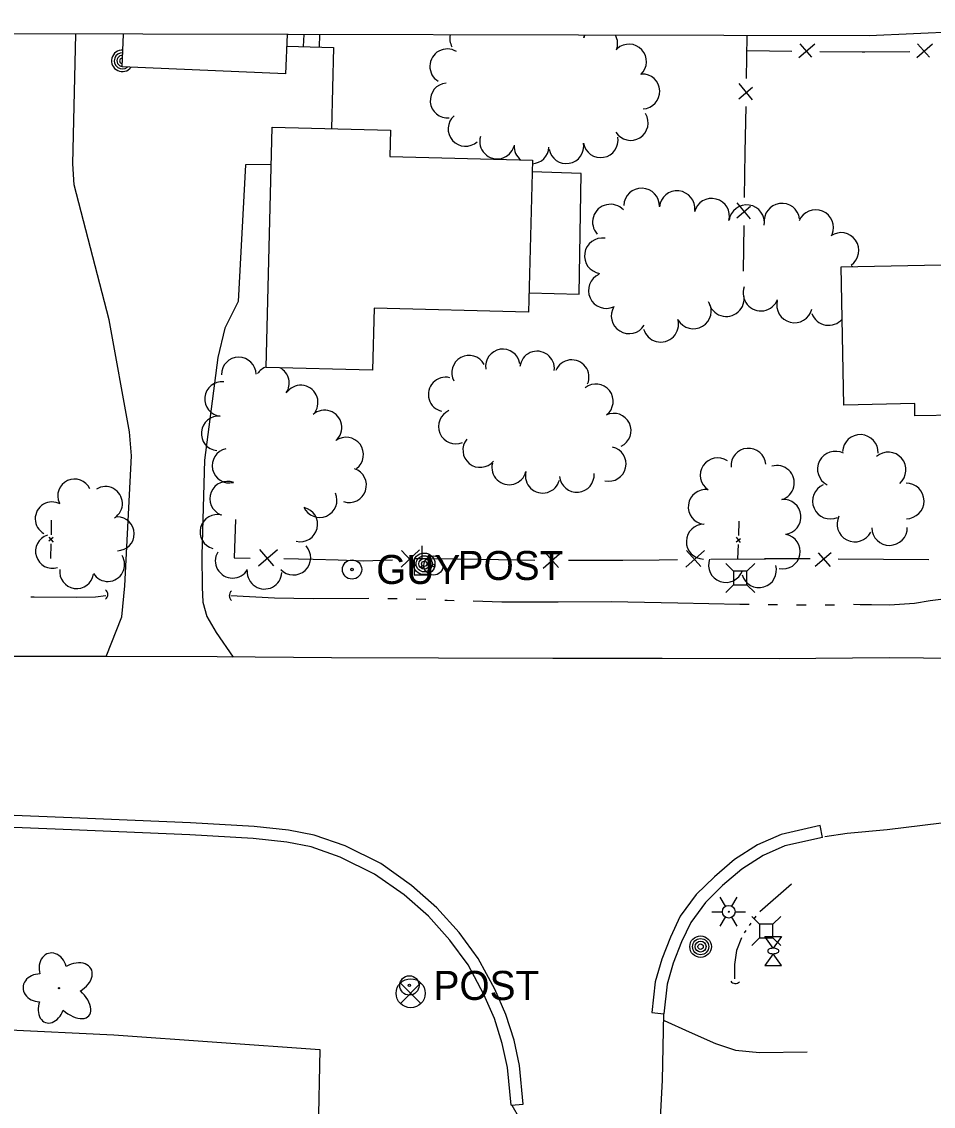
# Model space of a CAD drawing. Extents: x 589250 to 1188077, y 162953 to 363065.
# Drawn here: x 592647.8 to 592836.3, y 175619.1 to 175843.5 of the extents above; entities that cross this region are included whole.
import ezdxf

# ---------------------------------------------------------------- set-up
doc = ezdxf.new("R2010")
doc.units = 0
for name, color, linetype in [('E_BLD', 7, 'Continuous'), ('E_DRN', 7, 'Continuous'), ('E_DWY', 7, 'Continuous'), ('E_FEN_P', 7, 'Continuous'), ('E_LAND_TreeLine_P', 7, 'Continuous'), ('E_LAND_Vegetation', 7, 'Continuous'), ('E_LTG', 7, 'Continuous'), ('E_MAP_Limits', 7, 'Continuous'), ('E_MISCPROP', 7, 'Continuous'), ('E_PATH_Sidewalk', 7, 'Continuous'), ('E_RDWY', 7, 'Continuous'), ('E_RDWY_C_and_G', 7, 'Continuous'), ('E_SIG', 7, 'Continuous'), ('E_UTL_AG', 7, 'Continuous'), ('E_UTL_AG_Bold', 7, 'Continuous'), ('E_UTL_EGuyWire', 7, 'Continuous'), ('E_UTL_EPowerPole', 7, 'Continuous'), ('E_WTR_FlowLine', 7, 'Continuous')]:
    doc.layers.add(name, color=color, linetype=linetype)

msp = doc.modelspace()

# ---------------------------------------------------------------- linework, layer by layer
at = {"layer": 'E_BLD'}
for p, q in [((592668.58, 175834.14), (592668.87, 175840.91)), ((592702.72, 175840.83), (592702.37, 175832.68)), ((592702.37, 175832.68), (592668.58, 175834.14)), ((592698.36, 175771.93), (592699.61, 175821.65)), ((592699.61, 175821.65), (592724.03, 175821.04)), ((592724.03, 175821.04), (592723.89, 175815.57)), ((592723.89, 175815.57), (592753.41, 175814.83)), ((592753.41, 175814.83), (592752.62, 175783.4)), ((592817.23, 175792.75), (592847.69, 175793.38)), ((592817.82, 175764.18), (592817.23, 175792.75)), ((592720.67, 175784.21), (592720.34, 175771.38)), ((592752.62, 175783.4), (592720.67, 175784.21)), ((592720.34, 175771.38), (592698.36, 175771.93)), ((592832.45, 175764.48), (592817.82, 175764.18)), ((592832.5, 175761.94), (592832.45, 175764.48)), ((592848.33, 175762.27), (592832.5, 175761.94))]:
    msp.add_line(p, q, dxfattribs=at)
at = {"layer": 'E_DRN'}
for centre, radius, start, end in [((592664.4, 175724.99), 1.21, 307.4553, 53.7155), ((592691.92, 175724.77), 1.21, 127.4553, 233.7155), ((592795.37, 175645.65), 1.12, 212.2608, 318.521)]:
    msp.add_arc(centre, radius, start, end, dxfattribs=at)
at = {"layer": 'E_DWY'}
for p, q in [((592658.33, 175814.11), (592659.01, 175840.93)), ((592702.62, 175838.42), (592712.24, 175838.15)), ((592712.24, 175838.15), (592711.83, 175821.35)), ((592658.63, 175809.75), (592658.33, 175814.11)), ((592694.08, 175813.86), (592692.58, 175785.61)), ((592699.42, 175813.98), (592694.08, 175813.86)), ((592665.85, 175781.85), (592658.63, 175809.75)), ((592692.58, 175785.61), (592689.81, 175780.06)), ((592670.06, 175758.67), (592665.85, 175781.85)), ((592689.81, 175780.06), (592688.33, 175774.01)), ((592688.33, 175774.01), (592685.6, 175752.81)), ((592670.5, 175753.67), (592670.06, 175758.67)), ((592669.11, 175726.83), (592670.5, 175753.67)), ((592685.6, 175752.81), (592685.03, 175733.17)), ((592685.03, 175733.17), (592685.09, 175726.5)), ((592668.53, 175720.41), (592669.11, 175726.83)), ((592685.09, 175726.5), (592685.25, 175723.42)), ((592685.25, 175723.42), (592686.05, 175720.48)), ((592665.28, 175712.16), (592668.53, 175720.41)), ((592686.05, 175720.48), (592688.01, 175717.16)), ((592688.01, 175717.16), (592691.53, 175712.06)), ((592780.64, 175636.88), (592785.8, 175634.57)), ((592643.89, 175635.06), (592666.83, 175633.96)), ((592666.83, 175633.96), (592709.43, 175630.87)), ((592785.8, 175634.57), (592791.25, 175632.16)), ((592709.43, 175630.87), (592708.54, 175582.95)), ((592791.25, 175632.16), (592795.4, 175630.73)), ((592795.4, 175630.73), (592800.33, 175630.29)), ((592800.33, 175630.29), (592810.19, 175630.39))]:
    msp.add_line(p, q, dxfattribs=at)
at = {"layer": 'E_FEN_P'}
for p, q in [((592797.68, 175831.75), (592797.83, 175840.56)), ((592797.83, 175840.56), (592797.83, 175840.61)), ((592797.78, 175837.5), (592807.08, 175837.4)), ((592808.5, 175836.09), (592811.77, 175838.87)), ((592808.68, 175838.91), (592811.09, 175836.12)), ((592812.84, 175837.34), (592821.6, 175837.25)), ((592821.6, 175837.25), (592822.14, 175837.26)), ((592822.14, 175837.26), (592831.45, 175837.35)), ((592832.89, 175836.06), (592836.1, 175838.92)), ((592833.01, 175838.89), (592835.48, 175836.15)), ((592798.93, 175827.35), (592796.13, 175830.67)), ((592796.08, 175827.55), (592798.91, 175829.97)), ((592797.43, 175816.53), (592797.59, 175825.93)), ((592797.28, 175807.13), (592797.43, 175816.53)), ((592798.52, 175802.73), (592795.72, 175806.05)), ((592795.67, 175802.93), (592798.5, 175805.35)), ((592797.02, 175791.91), (592797.18, 175801.31)), ((592653.88, 175740.35), (592653.85, 175737.34)), ((592691.98, 175740.54), (592691.74, 175732.59)), ((592796.07, 175737.2), (592796.16, 175740.19)), ((592653.42, 175736.88), (592654.32, 175735.82)), ((592654.33, 175736.82), (592653.43, 175736.04)), ((592795.53, 175735.87), (592796.45, 175736.62)), ((592796.44, 175735.79), (592795.57, 175736.86)), ((592653.82, 175735.47), (592653.78, 175732.45)), ((592696.74, 175730.94), (592700.71, 175734.28)), ((592696.97, 175734.34), (592699.86, 175730.96)), ((592726.25, 175730.68), (592730.05, 175734.22)), ((592726.32, 175734.1), (592729.38, 175730.86)), ((592755.65, 175730.48), (592759.55, 175733.91)), ((592755.81, 175733.89), (592758.78, 175730.56)), ((592785.11, 175730.66), (592788.99, 175734.11)), ((592785.26, 175734.08), (592788.24, 175730.77)), ((592795.91, 175732.35), (592796.01, 175735.34)), ((592691.74, 175732.59), (592695.03, 175732.54)), ((592701.99, 175732.43), (592708.07, 175732.33)), ((592708.07, 175732.33), (592713.23, 175732.16)), ((592713.23, 175732.16), (592718.41, 175732)), ((592718.41, 175732), (592724.47, 175732.2)), ((592731.43, 175732.43), (592732.34, 175732.46)), ((592732.34, 175732.46), (592742.67, 175732.29)), ((592742.67, 175732.29), (592753.92, 175732.09)), ((592760.88, 175732.08), (592772.12, 175732.14)), ((592772.12, 175732.14), (592779.59, 175732.19)), ((592779.59, 175732.19), (592783.37, 175732.22)), ((592790.33, 175732.29), (592801.57, 175732.4)), ((592810.81, 175732.35), (592801.41, 175732.4)), ((592815.18, 175733.64), (592811.89, 175730.81)), ((592815.02, 175730.79), (592812.57, 175733.6)), ((592826.01, 175732.26), (592816.62, 175732.31)), ((592835.41, 175732.2), (592826.01, 175732.26))]:
    msp.add_line(p, q, dxfattribs=at)
at = {"layer": 'E_LAND_TreeLine_P'}
for centre, radius, start, end in [((592739.93, 175840.01), 3.61, 168.0761, 208.4826), ((592767.42, 175838.92), 3.61, 150.7338, 160.1755), ((592760.6, 175841.3), 3.61, 341.3547, 350.2751), ((592767.42, 175838.92), 3.61, 340.1755, 29.0046), ((592735.8, 175834.24), 3.61, 58.7194, 238.7194), ((592773.38, 175835.23), 3.61, 312.7698, 132.7698), ((592776.13, 175829.05), 3.61, 272.2219, 92.2219), ((592735.88, 175827.19), 3.61, 95.1593, 275.1593), ((592739.59, 175821.33), 3.61, 131.6402, 311.6402), ((592773.72, 175822.54), 3.61, 212.2868, 32.2868), ((592746.12, 175818.72), 3.61, 164.1958, 344.1958), ((592767.51, 175818.99), 3.61, 189.8953, 9.8953), ((592753.22, 175817.71), 3.61, 176.7068, 231.3603), ((592753.22, 175817.71), 3.61, 272.6967, 356.7068), ((592760.4, 175817.75), 3.61, 189.8953, 9.8953), ((592775.98, 175805.36), 3.68, 357.9828, 177.9828), ((592783.31, 175804.82), 3.68, 354.2452, 174.2452), ((592769.52, 175802.04), 3.68, 42.723, 222.723), ((592790.48, 175803.24), 3.68, 345.7268, 165.7268), ((592804.99, 175802.23), 3.68, 7.7104, 187.7104), ((592797.71, 175801.91), 3.68, 351.5459, 171.5459), ((592811.98, 175800.91), 3.68, 337.3868, 157.3868), ((592817.22, 175796.17), 3.68, 304.6998, 124.6998), ((592767.86, 175795.06), 3.68, 81.3128, 261.3128), ((592818.77, 175789.24), 3.68, 75.5207, 79.9657), ((592768.68, 175787.87), 3.68, 114.5243, 294.5243), ((592800.66, 175787.34), 3.68, 159.5479, 339.5479), ((592786.69, 175783.66), 3.68, 211.0509, 31.0509), ((592793.49, 175786.19), 3.68, 191.8953, 11.8953), ((592807.59, 175784.9), 3.68, 165.8418, 345.8418), ((592773.39, 175782.64), 3.68, 148.1142, 328.1142), ((592779.94, 175780.9), 3.68, 195.6037, 15.6037), ((592814.65, 175784.37), 3.68, 200.0254, 319.4529), ((592740.3, 175770.89), 3.57, 28.6579, 208.6579), ((592747.28, 175772.19), 3.57, 8.8825, 188.8825), ((592754.37, 175771.76), 3.57, 353.5841, 173.5841), ((592692.68, 175770.51), 3.58, 0.5854, 180.5854), ((592699.54, 175768.71), 3.58, 109.2474, 146.0228), ((592761.53, 175769.97), 3.57, 337.0868, 157.0868), ((592699.54, 175768.71), 3.58, 326.0228, 61.6088), ((592735.46, 175766.38), 3.57, 76.5491, 256.5491), ((592689.22, 175765.45), 3.58, 84.2452, 264.2452), ((592705.48, 175764.7), 3.58, 326.0228, 146.0228), ((592766.53, 175764.97), 3.57, 308.0615, 128.0615), ((592710.42, 175759.56), 3.58, 311.1867, 131.1867), ((592737.55, 175759.75), 3.57, 113.1059, 293.1059), ((592688.5, 175758.32), 3.58, 84.2452, 264.2452), ((592770.22, 175758.91), 3.57, 295.3605, 115.3605), ((592714.88, 175753.95), 3.58, 306.423, 126.423), ((592742.6, 175754.87), 3.57, 140.5551, 320.5551), ((592821.21, 175754.39), 3.68, 357.4913, 177.4913), ((592690.77, 175751.66), 3.58, 102.6801, 282.6801), ((592769.19, 175752.01), 3.57, 257.2608, 77.2608), ((592798.09, 175751.65), 3.6, 4.8745, 184.8745), ((592816.04, 175750.94), 3.68, 62.5762, 242.5762), ((592826.96, 175750.77), 3.68, 310.8217, 130.8217), ((592748.59, 175751.29), 3.57, 165.9286, 345.9286), ((592791.72, 175749.68), 3.6, 56.4257, 236.4257), ((592715.5, 175747.61), 3.58, 251.5598, 71.5598), ((592755.51, 175749.55), 3.57, 165.9286, 345.9286), ((592762.59, 175749.72), 3.57, 184.9841, 4.9841), ((592803.95, 175748.09), 3.6, 286.8456, 106.8456), ((592658.74, 175745.4), 3.49, 25.2089, 205.2089), ((592665.13, 175743.84), 3.49, 302.1929, 122.1929), ((592690.29, 175744.83), 3.58, 68.1059, 248.1059), ((592815.02, 175744.32), 3.68, 113.5741, 293.5741), ((592830.7, 175744.35), 3.68, 270.5854, 90.5854), ((592709.41, 175744.52), 3.58, 203.5175, 23.5175), ((592789.23, 175743.12), 3.6, 82.6782, 262.6782), ((592654.07, 175740.67), 3.49, 61.1095, 241.1095), ((592705.4, 175739.51), 3.58, 256.5491, 76.5491), ((592805.35, 175741.06), 3.6, 275.7798, 95.7798), ((592667.58, 175737.56), 3.49, 270.5854, 90.5854), ((592688.25, 175737.97), 3.58, 75.0613, 255.0613), ((592820.08, 175739.58), 3.68, 153.33, 333.33), ((592788.83, 175735.94), 3.6, 88.8497, 268.8497), ((592827.25, 175738.85), 3.68, 180.5854, 0.5854), ((592654.15, 175733.92), 3.49, 107.2846, 287.2846), ((592805.16, 175733.89), 3.6, 258.6967, 78.6967), ((592703.97, 175732.62), 3.58, 222.9828, 42.9828), ((592665.58, 175731.2), 3.49, 211.9141, 31.9141), ((592691.41, 175731.98), 3.58, 149.6216, 329.6216), ((592793.42, 175731.11), 3.6, 160.6023, 340.6023), ((592659.15, 175729.71), 3.49, 172.0546, 352.0546), ((592698, 175729.72), 3.58, 177.3149, 357.3149), ((592800.26, 175730.04), 3.6, 195.9616, 15.9616)]:
    msp.add_arc(centre, radius, start, end, dxfattribs=at)
at = {"layer": 'E_LAND_Vegetation'}
msp.add_circle((592655.51, 175643.58), 0.128, dxfattribs=at)
for centre, major_axis, ratio in [((592654.29, 175647.3), (0.99, -3.48), 0.782863), ((592658.45, 175645.53), (-3.67, -2.09), 0.691916), ((592651.52, 175643.65), (3.45, -0.05), 0.832022), ((592658.14, 175641.02), (-3.54, 3.17), 0.560249), ((592653.93, 175639.9), (1.23, 3.41), 0.716896)]:
    msp.add_ellipse(centre, major_axis=major_axis, ratio=ratio, start_param=1.570796, end_param=4.712389, dxfattribs=at)
at = {"layer": 'E_LTG'}
for points in [[(592793.35, 175660.52), (592792.26, 175662.39)], [(592794.64, 175660.52), (592795.73, 175662.39)], [(592790.53, 175659.39), (592792.7, 175659.39)], [(592792.26, 175656.39), (592793.35, 175658.27)], [(592795.73, 175656.39), (592794.64, 175658.27)], [(592795.29, 175659.39), (592797.46, 175659.39)]]:
    msp.add_lwpolyline(points, dxfattribs=at)
for radius in [1.3, 0.108]:
    msp.add_circle((592794, 175659.39), radius, dxfattribs=at)
at = {"layer": 'E_MAP_Limits'}
for p, q in [((592889.25, 175843.48), (592823.06, 175840.55)), ((592823.06, 175840.55), (592422.38, 175841.47))]:
    msp.add_line(p, q, dxfattribs=at)
at = {"layer": 'E_MISCPROP'}
for centre, radius in [((592731.02, 175731.35), 2.23), ((592731.02, 175731.35), 1.67), ((592731.02, 175731.35), 1.12), ((592731.02, 175731.35), 0.558), ((592732.95, 175731.01), 2), ((592732.95, 175731.01), 0.25), ((592788.18, 175652.17), 2.23), ((592788.18, 175652.17), 1.67), ((592788.18, 175652.17), 1.12), ((592788.18, 175652.17), 0.558), ((592727.96, 175644.15), 2), ((592727.96, 175644.15), 0.25)]:
    msp.add_circle(centre, radius, dxfattribs=at)
for radius, start, end in [(2.23, 86.5823, 323.5877), (1.67, 86.2675, 309.4179), (1.12, 85.6377, 269.4157), (0.558, 83.7466, 271.3067)]:
    msp.add_arc((592668.6, 175835.39), radius, start, end, dxfattribs=at)
at = {"layer": 'E_PATH_Sidewalk'}
for p, q in [((592706.1, 175840.82), (592705.99, 175838.32)), ((592709.37, 175838.23), (592709.46, 175840.81)), ((592763.47, 175812.11), (592753.35, 175812.41)), ((592763.09, 175787.13), (592763.47, 175812.11)), ((592752.72, 175787.38), (592763.09, 175787.13))]:
    msp.add_line(p, q, dxfattribs=at)
at = {"layer": 'E_RDWY'}
for p, q in [((592665.15, 175712.16), (592640.43, 175712.22)), ((592688.19, 175712.08), (592665.15, 175712.16)), ((592711.86, 175711.9), (592688.19, 175712.08)), ((592733.97, 175711.82), (592711.86, 175711.9)), ((592757.64, 175711.75), (592733.97, 175711.82)), ((592780.26, 175711.77), (592757.64, 175711.75)), ((592804.45, 175711.7), (592780.26, 175711.77)), ((592827.18, 175711.94), (592804.45, 175711.7)), ((592846.79, 175711.69), (592827.18, 175711.94)), ((592848.49, 175678.96), (592826.76, 175676.35)), ((592818.51, 175675.54), (592813.9, 175674.88)), ((592826.76, 175676.35), (592818.51, 175675.54)), ((592780.31, 175624.55), (592780.56, 175638.24)), ((592778.24, 175587.01), (592780.31, 175624.55)), ((592749.13, 175619.37), (592750.72, 175616.65))]:
    msp.add_line(p, q, dxfattribs=at)
at = {"layer": 'E_RDWY_C_and_G'}
for p, q in [((592658.17, 175678.8), (592640.63, 175679.56)), ((592682.7, 175677.77), (592658.16, 175678.8)), ((592695.87, 175677), (592682.7, 175677.77)), ((592658.06, 175676.3), (592640.51, 175677.07)), ((592682.58, 175675.27), (592658.06, 175676.3)), ((592702.98, 175676.28), (592695.87, 175677)), ((592708.28, 175675.25), (592702.98, 175676.28)), ((592812.88, 175677.21), (592804.83, 175675.4)), ((592813.42, 175674.77), (592812.88, 175677.21)), ((592695.68, 175674.51), (592682.58, 175675.27)), ((592702.61, 175673.81), (592695.68, 175674.51)), ((592707.63, 175672.83), (592702.61, 175673.81)), ((592714.65, 175673.02), (592708.28, 175675.25)), ((592804.83, 175675.4), (592799.95, 175673.26)), ((592813.42, 175674.77), (592805.61, 175673.02)), ((592713.68, 175670.71), (592707.63, 175672.83)), ((592722.06, 175669.34), (592714.65, 175673.02)), ((592799.95, 175673.26), (592795.18, 175670.19)), ((592801.14, 175671.05), (592796.68, 175668.18)), ((592805.61, 175673.02), (592801.14, 175671.05)), ((592720.77, 175667.19), (592713.68, 175670.71)), ((592728.4, 175664.85), (592722.06, 175669.34)), ((592795.18, 175670.19), (592791.04, 175666.64)), ((592726.85, 175662.89), (592720.77, 175667.19)), ((592791.04, 175666.64), (592787.28, 175662.94)), ((592796.68, 175668.18), (592792.73, 175664.8)), ((592733.67, 175660.23), (592728.4, 175664.85)), ((592792.73, 175664.8), (592789.18, 175661.3)), ((592731.9, 175658.45), (592726.85, 175662.89)), ((592787.28, 175662.94), (592783.98, 175658.45)), ((592738.26, 175655.07), (592733.67, 175660.23)), ((592789.18, 175661.3), (592786.14, 175657.16)), ((592736.31, 175653.49), (592731.9, 175658.45)), ((592783.98, 175658.45), (592781.96, 175654.16)), ((592786.14, 175657.16), (592784.26, 175653.17)), ((592740.09, 175648.39), (592736.31, 175653.49)), ((592742.21, 175649.73), (592738.26, 175655.07)), ((592781.96, 175654.16), (592780.13, 175649.59)), ((592784.26, 175653.17), (592782.5, 175648.78)), ((592745.61, 175643.37), (592742.21, 175649.73)), ((592780.13, 175649.59), (592778.8, 175644.89)), ((592782.5, 175648.78), (592781.27, 175644.41)), ((592743.36, 175642.27), (592740.09, 175648.39)), ((592778.8, 175644.89), (592778.07, 175638.53)), ((592781.27, 175644.41), (592780.56, 175638.24)), ((592745.59, 175637.29), (592743.36, 175642.27)), ((592747.93, 175638.17), (592745.61, 175643.37)), ((592749.6, 175632.81), (592747.93, 175638.17)), ((592778.07, 175638.53), (592780.56, 175638.26)), ((592747.18, 175632.17), (592745.59, 175637.29)), ((592748.26, 175627.18), (592747.18, 175632.17)), ((592750.74, 175627.56), (592749.6, 175632.81)), ((592748.98, 175619.35), (592748.26, 175627.18)), ((592751.47, 175619.58), (592750.74, 175627.56)), ((592748.98, 175619.35), (592751.47, 175619.58))]:
    msp.add_line(p, q, dxfattribs=at)
at = {"layer": 'E_SIG'}
for points in [[(592730.29, 175644.65), (592726.1, 175640.42)], [(592726.1, 175644.61), (592730.33, 175640.38)]]:
    msp.add_lwpolyline(points, dxfattribs=at)
msp.add_circle((592728.23, 175642.53), 3, dxfattribs=at)
at = {"layer": 'E_UTL_AG'}
for points in [[(592801.46, 175654.28), (592804.93, 175654.28)], [(592803.2, 175651.86), (592801.46, 175654.28)], [(592804.93, 175654.28), (592803.2, 175651.86)], [(592803.2, 175650.7), (592801.46, 175648.28)], [(592804.93, 175648.28), (592803.2, 175650.7)], [(592801.46, 175648.28), (592804.93, 175648.28)]]:
    msp.add_lwpolyline(points, dxfattribs=at)
msp.add_lwpolyline([(592804.35, 175651.28), (592804.33, 175651.39), (592804.27, 175651.49), (592804.17, 175651.59), (592804.03, 175651.68), (592803.87, 175651.75), (592803.68, 175651.8), (592803.47, 175651.84), (592803.25, 175651.86), (592803.03, 175651.85), (592802.82, 175651.82), (592802.62, 175651.78), (592802.44, 175651.72), (592802.29, 175651.64), (592802.17, 175651.54), (592802.09, 175651.44), (592802.05, 175651.33), (592802.05, 175651.22), (592802.09, 175651.12), (592802.17, 175651.01), (592802.29, 175650.92), (592802.44, 175650.84), (592802.62, 175650.78), (592802.82, 175650.73), (592803.03, 175650.71), (592803.25, 175650.7), (592803.47, 175650.72), (592803.68, 175650.75), (592803.87, 175650.81), (592804.03, 175650.88), (592804.17, 175650.97), (592804.27, 175651.06), (592804.33, 175651.17)], close=True, dxfattribs=at)
at = {"layer": 'E_UTL_AG_Bold'}
for points in [[(592794.96, 175729.83), (592793.37, 175731.43)], [(592797.77, 175729.83), (592799.37, 175731.43)], [(592794.96, 175727.02), (592793.37, 175725.43)], [(592797.77, 175727.02), (592799.37, 175725.43)], [(592800.34, 175656.84), (592798.75, 175658.43)], [(592803.15, 175656.84), (592804.75, 175658.43)], [(592800.34, 175654.02), (592798.75, 175652.43)], [(592803.15, 175654.02), (592804.75, 175652.43)]]:
    msp.add_lwpolyline(points, dxfattribs=at)
for points in [[(592794.96, 175727.02), (592797.77, 175727.02), (592797.77, 175729.83), (592794.96, 175729.83)], [(592800.34, 175654.02), (592803.15, 175654.02), (592803.15, 175656.84), (592800.34, 175656.84)]]:
    msp.add_lwpolyline(points, close=True, dxfattribs=at)
at = {"layer": 'E_UTL_EGuyWire'}
for radius in [2, 0.25]:
    msp.add_circle((592716.1, 175730.18), radius, dxfattribs=at)
at = {"layer": 'E_UTL_EPowerPole'}
for points in [[(592730.62, 175732.41), (592730.62, 175735.06)], [(592732.3, 175732.41), (592728.94, 175732.41)], [(592728.94, 175732.41), (592728.94, 175729.06)], [(592732.3, 175729.06), (592732.3, 175732.41)], [(592728.94, 175729.06), (592732.3, 175729.06)]]:
    msp.add_lwpolyline(points, dxfattribs=at)
msp.add_circle((592730.65, 175730.74), 0.217, dxfattribs=at)
at = {"layer": 'E_WTR_FlowLine'}
for p, q in [((592649.67, 175724.53), (592650.37, 175724.5)), ((592650.37, 175724.5), (592659.17, 175724.46)), ((592659.17, 175724.46), (592663.02, 175724.5)), ((592663.02, 175724.5), (592665.19, 175724.78)), ((592691.06, 175724.82), (592700.04, 175724.34)), ((592700.04, 175724.34), (592708.07, 175724.16)), ((592708.07, 175724.16), (592719.56, 175724.22)), ((592723.49, 175724.2), (592725.46, 175724.18)), ((592729.39, 175724.1), (592731.35, 175724.02)), ((592735.28, 175723.85), (592735.79, 175723.83)), ((592735.79, 175723.83), (592737.25, 175723.79)), ((592741.17, 175723.67), (592747.09, 175723.5)), ((592747.09, 175723.5), (592758.76, 175723.49)), ((592758.76, 175723.49), (592769.67, 175723.53)), ((592769.67, 175723.53), (592769.68, 175723.53)), ((592769.68, 175723.53), (592783.47, 175723.29)), ((592783.47, 175723.29), (592796.3, 175723.04)), ((592796.3, 175723.04), (592798.19, 175723.01)), ((592802.13, 175722.95), (592804.09, 175722.93)), ((592808.03, 175722.87), (592809.52, 175722.85)), ((592809.52, 175722.85), (592809.99, 175722.85)), ((592813.92, 175722.85), (592815.89, 175722.85)), ((592819.82, 175723), (592821.2, 175722.97)), ((592821.2, 175722.97), (592823.51, 175722.93)), ((592823.51, 175722.93), (592827.23, 175722.9)), ((592827.23, 175722.9), (592832.42, 175723.21)), ((592832.42, 175723.21), (592835.63, 175723.76)), ((592835.63, 175723.76), (592838.38, 175724.11)), ((592807.01, 175665.08), (592800.4, 175659.4)), ((592799.63, 175658.48), (592799.29, 175657.99)), ((592797.55, 175655.54), (592797.2, 175655.05)), ((592798.59, 175657.01), (592798.24, 175656.52)), ((592796.63, 175654), (592795.61, 175651.36)), ((592795.61, 175651.36), (592795.16, 175648.51)), ((592795.16, 175648.51), (592795.19, 175645.51))]:
    msp.add_line(p, q, dxfattribs=at)

# ---------------------------------------------------------------- texts
at = {"layer": 'E_MISCPROP'}
for p in [(592737.95, 175728.01), (592732.96, 175641.15)]:
    msp.add_text('POST', height=6, dxfattribs=at).set_placement(p)
at = {"layer": 'E_UTL_EGuyWire'}
msp.add_text('GUY', height=6, dxfattribs=at).set_placement((592721.1, 175727.18))

doc.saveas('drawing.dxf')
